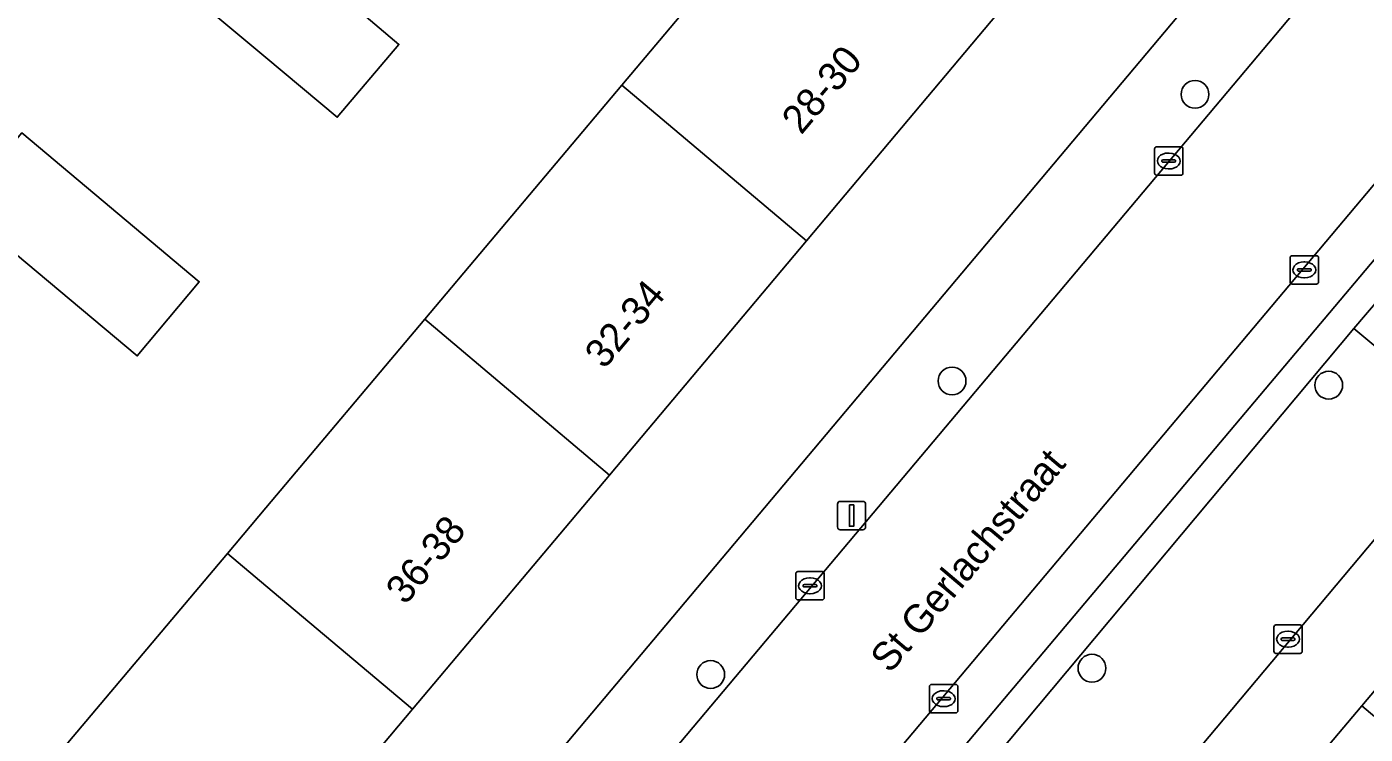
# Model space of a CAD drawing. Extents: x 162523 to 163266, y 381230 to 382050.
# Drawn here: x 162991.59 to 163038.67, y 381703.64 to 381728.52 of the extents above; entities that cross this region are included whole.
import ezdxf

# ---------------------------------------------------------------- set-up
doc = ezdxf.new("R2010")
doc.units = 0
for name, color, linetype in [('IMGEO_Boom', 7, 'Continuous'), ('IMGEO_Erf', 7, 'Continuous'), ('IMGEO_Groenvoorziening', 7, 'Continuous'), ('IMGEO_Kolk', 7, 'Continuous'), ('IMGEO_Lichtmast', 7, 'Continuous'), ('IMGEO_Openbare_ruimte_label', 7, 'Continuous'), ('IMGEO_Pand', 7, 'Continuous'), ('IMGEO_Pand_nummerreeks', 7, 'Continuous'), ('IMGEO_Parkeervlak_open', 7, 'Continuous'), ('IMGEO_Rijbaan_lokaal_open', 7, 'Continuous'), ('IMGEO_Voetpad_open', 7, 'Continuous')]:
    doc.layers.add(name, color=color, linetype=linetype)

msp = doc.modelspace()

# ---------------------------------------------------------------- linework, layer by layer
at = {"layer": 'IMGEO_Boom'}
for centre in [(163032.681, 381726.14), (163024.135, 381716.063), (163037.384, 381715.916), (163029.055, 381705.966), (163015.648, 381705.744)]:
    msp.add_circle(centre, 0.489, dxfattribs=at)
at = {"layer": 'IMGEO_Erf'}
for points in [[(163039.799, 381745.703), (163032.871, 381737.466), (163025.944, 381729.23), (163019.017, 381720.994), (163012.089, 381712.757), (163005.162, 381704.52), (163000, 381698.383), (162998.234, 381696.283), (162991.307, 381688.047), (162986.216, 381681.994), (162984.377, 381679.811), (162988.098, 381676.598), (163000, 381690.752), (163049.821, 381750)], [(162990.383, 381734.099), (162964.729, 381703.699), (162967.366, 381701.497), (162968.629, 381700.443), (162969.987, 381699.309), (162970.265, 381699.638), (162974.431, 381696.124), (162972.243, 381693.53), (162968.077, 381697.044), (162966.49, 381695.158), (162966.278, 381695.34), (162966.063, 381695.095), (162966.243, 381694.942), (162966.124, 381694.794), (162977.742, 381685.21), (162980.965, 381689.033), (162984.774, 381693.548), (162991.713, 381701.775), (162998.653, 381710.001), (163000, 381711.598), (163005.587, 381718.232), (163012.521, 381726.464), (163019.454, 381734.695)]]:
    msp.add_lwpolyline(points, dxfattribs=at)
for points in [[(163004.682, 381727.897), (163002.511, 381725.334), (163000, 381727.439), (162996.266, 381730.57), (162998.463, 381733.165), (163000, 381731.863)], [(162997.661, 381719.549), (162995.476, 381716.943), (162989.231, 381722.179), (162991.415, 381724.785)]]:
    msp.add_lwpolyline(points, close=True, dxfattribs=at)
at = {"layer": 'IMGEO_Groenvoorziening'}
msp.add_lwpolyline([(163042.36, 381714.499), (163038.27, 381717.911), (163025.128, 381702.21), (163024.957, 381701.991), (163029.059, 381698.67), (163029.258, 381698.904)], close=True, dxfattribs=at)
at = {"layer": 'IMGEO_Kolk'}
for p, q in [((163031.256, 381723.371), (163031.256, 381724.223)), ((163031.331, 381724.297), (163032.183, 381724.297)), ((163032.257, 381724.223), (163032.257, 381723.371)), ((163031.515, 381723.791), (163031.515, 381723.803)), ((163031.953, 381723.754), (163031.555, 381723.754)), ((163031.558, 381723.84), (163031.956, 381723.84)), ((163031.744, 381724.077), (163031.769, 381724.077)), ((163031.999, 381723.803), (163031.999, 381723.791)), ((163032.183, 381723.297), (163031.331, 381723.297)), ((163031.767, 381723.517), (163031.742, 381723.517)), ((163036.1, 381720.468), (163036.952, 381720.468)), ((163036.025, 381719.542), (163036.025, 381720.394)), ((163036.284, 381719.962), (163036.284, 381719.974)), ((163036.327, 381720.011), (163036.725, 381720.011)), ((163036.513, 381720.248), (163036.538, 381720.248)), ((163036.768, 381719.974), (163036.768, 381719.962)), ((163037.026, 381720.394), (163037.026, 381719.542)), ((163036.722, 381719.925), (163036.324, 381719.925)), ((163036.536, 381719.688), (163036.511, 381719.688)), ((163036.952, 381719.468), (163036.1, 381719.468)), ((163018.639, 381708.439), (163018.639, 381709.291)), ((163018.714, 381709.365), (163019.566, 381709.365)), ((163019.127, 381709.145), (163019.152, 381709.145)), ((163019.64, 381709.291), (163019.64, 381708.439)), ((163018.898, 381708.859), (163018.898, 381708.871)), ((163019.336, 381708.822), (163018.938, 381708.822)), ((163018.941, 381708.908), (163019.339, 381708.908)), ((163019.382, 381708.871), (163019.382, 381708.859)), ((163019.566, 381708.365), (163018.714, 381708.365)), ((163019.15, 381708.585), (163019.125, 381708.585)), ((163035.452, 381706.559), (163035.452, 381707.411)), ((163035.527, 381707.485), (163036.379, 381707.485)), ((163035.94, 381707.265), (163035.965, 381707.265)), ((163036.453, 381707.411), (163036.453, 381706.559)), ((163035.711, 381706.979), (163035.711, 381706.991)), ((163036.149, 381706.942), (163035.751, 381706.942)), ((163035.754, 381707.028), (163036.152, 381707.028)), ((163036.195, 381706.991), (163036.195, 381706.979)), ((163036.379, 381706.485), (163035.527, 381706.485)), ((163035.963, 381706.705), (163035.938, 381706.705)), ((163023.414, 381705.394), (163024.266, 381705.394)), ((163023.339, 381704.468), (163023.339, 381705.32)), ((163023.598, 381704.888), (163023.598, 381704.9)), ((163023.641, 381704.937), (163024.039, 381704.937)), ((163023.827, 381705.174), (163023.852, 381705.174)), ((163024.082, 381704.9), (163024.082, 381704.888)), ((163024.34, 381705.32), (163024.34, 381704.468)), ((163024.036, 381704.851), (163023.638, 381704.851)), ((163023.85, 381704.614), (163023.825, 381704.614)), ((163024.266, 381704.394), (163023.414, 381704.394))]:
    msp.add_line(p, q, dxfattribs=at)
for points in [[(163031.256, 381723.371), (163031.256, 381724.223)], [(163031.331, 381724.297), (163032.183, 381724.297)], [(163032.257, 381724.223), (163032.257, 381723.371)], [(163032.183, 381723.297), (163031.331, 381723.297)], [(163036.1, 381720.468), (163036.952, 381720.468)], [(163036.025, 381719.542), (163036.025, 381720.394)], [(163037.026, 381720.394), (163037.026, 381719.542)], [(163036.952, 381719.468), (163036.1, 381719.468)], [(163018.639, 381708.439), (163018.639, 381709.291)], [(163018.714, 381709.365), (163019.566, 381709.365)], [(163019.64, 381709.291), (163019.64, 381708.439)], [(163019.566, 381708.365), (163018.714, 381708.365)], [(163035.452, 381706.559), (163035.452, 381707.411)], [(163035.527, 381707.485), (163036.379, 381707.485)], [(163036.453, 381707.411), (163036.453, 381706.559)], [(163036.379, 381706.485), (163035.527, 381706.485)], [(163023.414, 381705.394), (163024.266, 381705.394)], [(163023.339, 381704.468), (163023.339, 381705.32)], [(163024.34, 381705.32), (163024.34, 381704.468)], [(163024.266, 381704.394), (163023.414, 381704.394)]]:
    msp.add_lwpolyline(points, dxfattribs=at)
for centre, radius, start, end in [((163031.333, 381724.221), 0.0765, 91.552, 178.448), ((163031.333, 381724.221), 0.0765, 91.552, 178.448), ((163032.181, 381724.221), 0.0765, 1.552, 88.448), ((163032.181, 381724.221), 0.0765, 1.552, 88.448), ((163031.555, 381723.8), 0.0403, 85.8775, 175.7526), ((163031.552, 381723.79), 0.0366, 178.938, 274.7102), ((163031.956, 381723.797), 0.043, 264.8664, 352.4533), ((163031.96, 381723.802), 0.0386, 1.7309, 96.639), ((163031.333, 381723.373), 0.0765, 181.552, 268.448), ((163031.333, 381723.373), 0.0765, 181.552, 268.448), ((163032.181, 381723.373), 0.0765, 271.552, 358.448), ((163032.181, 381723.373), 0.0765, 271.552, 358.448), ((163036.102, 381720.392), 0.0765, 91.552, 178.448), ((163036.102, 381720.392), 0.0765, 91.552, 178.448), ((163036.95, 381720.392), 0.0765, 1.552, 88.448), ((163036.95, 381720.392), 0.0765, 1.552, 88.448), ((163036.324, 381719.971), 0.0403, 85.8775, 175.7526), ((163036.321, 381719.961), 0.0366, 178.938, 274.7102), ((163036.725, 381719.968), 0.043, 264.8664, 352.4533), ((163036.729, 381719.973), 0.0386, 1.7309, 96.639), ((163036.102, 381719.544), 0.0765, 181.552, 268.448), ((163036.102, 381719.544), 0.0765, 181.552, 268.448), ((163036.95, 381719.544), 0.0765, 271.552, 358.448), ((163036.95, 381719.544), 0.0765, 271.552, 358.448), ((163018.716, 381709.289), 0.0765, 91.552, 178.448), ((163018.716, 381709.289), 0.0765, 91.552, 178.448), ((163019.564, 381709.289), 0.0765, 1.552, 88.448), ((163019.564, 381709.289), 0.0765, 1.552, 88.448), ((163018.938, 381708.868), 0.0403, 85.8775, 175.7526), ((163018.935, 381708.858), 0.0366, 178.938, 274.7102), ((163019.339, 381708.865), 0.043, 264.8664, 352.4533), ((163019.343, 381708.87), 0.0386, 1.7309, 96.639), ((163018.716, 381708.441), 0.0765, 181.552, 268.448), ((163018.716, 381708.441), 0.0765, 181.552, 268.448), ((163019.564, 381708.441), 0.0765, 271.552, 358.448), ((163019.564, 381708.441), 0.0765, 271.552, 358.448), ((163035.529, 381707.409), 0.0765, 91.552, 178.448), ((163035.529, 381707.409), 0.0765, 91.552, 178.448), ((163036.377, 381707.409), 0.0765, 1.552, 88.448), ((163036.377, 381707.409), 0.0765, 1.552, 88.448), ((163035.751, 381706.988), 0.0403, 85.8775, 175.7526), ((163035.748, 381706.978), 0.0366, 178.938, 274.7102), ((163036.152, 381706.985), 0.043, 264.8664, 352.4533), ((163036.156, 381706.99), 0.0386, 1.7309, 96.639), ((163035.529, 381706.561), 0.0765, 181.552, 268.448), ((163035.529, 381706.561), 0.0765, 181.552, 268.448), ((163036.377, 381706.561), 0.0765, 271.552, 358.448), ((163036.377, 381706.561), 0.0765, 271.552, 358.448), ((163023.416, 381705.318), 0.0765, 91.552, 178.448), ((163023.416, 381705.318), 0.0765, 91.552, 178.448), ((163024.264, 381705.318), 0.0765, 1.552, 88.448), ((163024.264, 381705.318), 0.0765, 1.552, 88.448), ((163023.638, 381704.897), 0.0403, 85.8775, 175.7526), ((163024.043, 381704.899), 0.0386, 1.7309, 96.639), ((163023.416, 381704.47), 0.0765, 181.552, 268.448), ((163023.416, 381704.47), 0.0765, 181.552, 268.448), ((163023.635, 381704.887), 0.0366, 178.938, 274.7102), ((163024.039, 381704.894), 0.043, 264.8664, 352.4533), ((163024.264, 381704.47), 0.0765, 271.552, 358.448), ((163024.264, 381704.47), 0.0765, 271.552, 358.448)]:
    msp.add_arc(centre, radius, start, end, dxfattribs=at)
for centre, major_axis, ratio, start_param, end_param in [((163031.743, 381723.797), (-0.387, 0.002), 0.722429, 4.712389, 7.853982), ((163031.768, 381723.797), (-0.39, 0.002), 0.717154, 1.570796, 4.712389), ((163036.512, 381719.968), (-0.387, 0.002), 0.722429, 4.712389, 7.853982), ((163036.537, 381719.968), (-0.39, 0.002), 0.717154, 1.570796, 4.712389), ((163019.126, 381708.865), (-0.387, 0.002), 0.722429, 4.712389, 7.853982), ((163019.151, 381708.865), (-0.39, 0.002), 0.717154, 1.570796, 4.712389), ((163035.939, 381706.985), (-0.387, 0.002), 0.722429, 4.712389, 7.853982), ((163035.964, 381706.985), (-0.39, 0.002), 0.717154, 1.570796, 4.712389), ((163023.826, 381704.894), (-0.387, 0.002), 0.722429, 4.712389, 7.853982), ((163023.851, 381704.894), (-0.39, 0.002), 0.717154, 1.570796, 4.712389)]:
    msp.add_ellipse(centre, major_axis=major_axis, ratio=ratio, start_param=start_param, end_param=end_param, dxfattribs=at)
at = {"layer": 'IMGEO_Lichtmast'}
for p, q in [((163020.105, 381710.931), (163020.105, 381711.731)), ((163020.105, 381711.731), (163020.105, 381710.931)), ((163020.205, 381711.831), (163020.995, 381711.831)), ((163020.995, 381711.831), (163020.205, 381711.831)), ((163021.095, 381711.731), (163021.095, 381710.931)), ((163021.095, 381710.931), (163021.095, 381711.731)), ((163020.995, 381710.831), (163020.205, 381710.831)), ((163020.205, 381710.831), (163020.995, 381710.831))]:
    msp.add_line(p, q, dxfattribs=at)
msp.add_lwpolyline([(163020.525, 381711.706), (163020.675, 381711.706), (163020.675, 381710.956), (163020.525, 381710.956), (163020.525, 381711.706)], dxfattribs=at)
for centre, start, end in [((163020.205, 381711.731), 90, 180), ((163020.205, 381711.731), 90, 180), ((163020.995, 381711.731), 0, 90), ((163020.995, 381711.731), 360, 90), ((163020.205, 381710.931), 180, 270), ((163020.205, 381710.931), 180, 270), ((163020.995, 381710.931), 270, 0), ((163020.995, 381710.931), 270, 0)]:
    msp.add_arc(centre, 0.1, start, end, dxfattribs=at)
at = {"layer": 'IMGEO_Pand'}
for points in [[(163019.017, 381720.994), (163025.944, 381729.23), (163019.454, 381734.695), (163012.521, 381726.464)], [(162998.463, 381733.165), (162996.266, 381730.57), (163000, 381727.439), (163002.511, 381725.334), (163004.682, 381727.897), (163000, 381731.863)], [(163005.587, 381718.232), (163012.089, 381712.757), (163019.017, 381720.994), (163012.521, 381726.464)], [(162991.415, 381724.785), (162989.231, 381722.179), (162995.476, 381716.943), (162997.661, 381719.549)], [(163005.162, 381704.52), (163012.089, 381712.757), (163005.587, 381718.232), (163000, 381711.598), (162998.653, 381710.001), (163000, 381708.867)], [(163045.053, 381699.148), (163051.988, 381707.368), (163045.477, 381712.861), (163038.542, 381704.641)], [(163005.162, 381704.52), (163000, 381708.867), (162998.653, 381710.001), (162991.713, 381701.775), (162998.234, 381696.283), (163000, 381698.383)], [(163045.053, 381699.148), (163038.542, 381704.641), (163031.607, 381696.42), (163038.118, 381690.928)]]:
    msp.add_lwpolyline(points, close=True, dxfattribs=at)
at = {"layer": 'IMGEO_Parkeervlak_open'}
msp.add_lwpolyline([(163056.818, 381741.488), (163055.527, 381742.589), (163052.803, 381739.418), (163018.166, 381698.234), (163019.445, 381697.16)], close=True, dxfattribs=at)
at = {"layer": 'IMGEO_Rijbaan_lokaal_open'}
msp.add_lwpolyline([(163050.901, 381746.533), (163013.536, 381702.12), (163018.166, 381698.234), (163052.803, 381739.418), (163055.527, 381742.589)], close=True, dxfattribs=at)
at = {"layer": 'IMGEO_Voetpad_open'}
for points in [[(163078.877, 381786.336), (163077.759, 381785.04), (163077.709, 381784.926), (163072.943, 381779.361), (163072.8, 381779.218), (163071.642, 381777.967), (163071.239, 381778.315), (163066.007, 381772.222), (163066.393, 381771.873), (163064.046, 381769.103), (163059.733, 381763.949), (163057.544, 381761.374), (163056.336, 381759.96), (163057.405, 381759.019), (163049.821, 381750), (163000, 381690.752), (162988.098, 381676.598), (162985.004, 381672.854)], [(162997.814, 381670.044), (163009.861, 381684.126), (163010.916, 381685.315), (163011.199, 381685.63), (163023.867, 381700.625), (163024.957, 381701.991), (163025.128, 381702.21), (163038.27, 381717.911), (163039.158, 381718.954), (163039.535, 381719.397), (163052.301, 381734.506), (163053.336, 381735.62), (163053.524, 381735.843), (163065.334, 381750), (163066.206, 381751.02), (163067.464, 381752.514), (163067.838, 381752.947), (163067.046, 381753.62), (163063.994, 381750), (163058.655, 381743.667), (163056.818, 381741.488), (163019.445, 381697.16), (163017.576, 381694.943), (162999.919, 381674.1)], [(162994.104, 381679.065), (162995.931, 381681.208), (163000, 381686.206), (163006.892, 381694.222), (163011.669, 381699.9), (163013.536, 381702.12), (163050.901, 381746.533)], [(163039.158, 381718.954), (163038.27, 381717.911), (163042.36, 381714.499), (163029.258, 381698.904), (163029.059, 381698.67), (163024.957, 381701.991), (163023.867, 381700.625), (163027.927, 381697.337), (163015.186, 381682.246), (163014.88, 381681.892), (163010.916, 381685.315), (163009.861, 381684.126), (163013.872, 381680.72), (163002.434, 381667.247)], [(163031.607, 381696.42), (163038.542, 381704.641), (163045.477, 381712.861)]]:
    msp.add_lwpolyline(points, dxfattribs=at)

# ---------------------------------------------------------------- texts
at = {"layer": 'IMGEO_Openbare_ruimte_label'}
msp.add_text('St Gerlachstraat', height=1, rotation=49.8276, dxfattribs=at).set_placement((163021.948, 381705.748))
at = {"layer": 'IMGEO_Pand_nummerreeks'}
for s, rotation, p in [('28-30', 49.934, (163018.831, 381724.689)), ('32-34', 49.9334, (163011.902, 381716.449)), ('36-38', 50.4038, (163004.91, 381708.156))]:
    msp.add_text(s, height=1, rotation=rotation, dxfattribs=at).set_placement(p)

doc.saveas('drawing.dxf')
